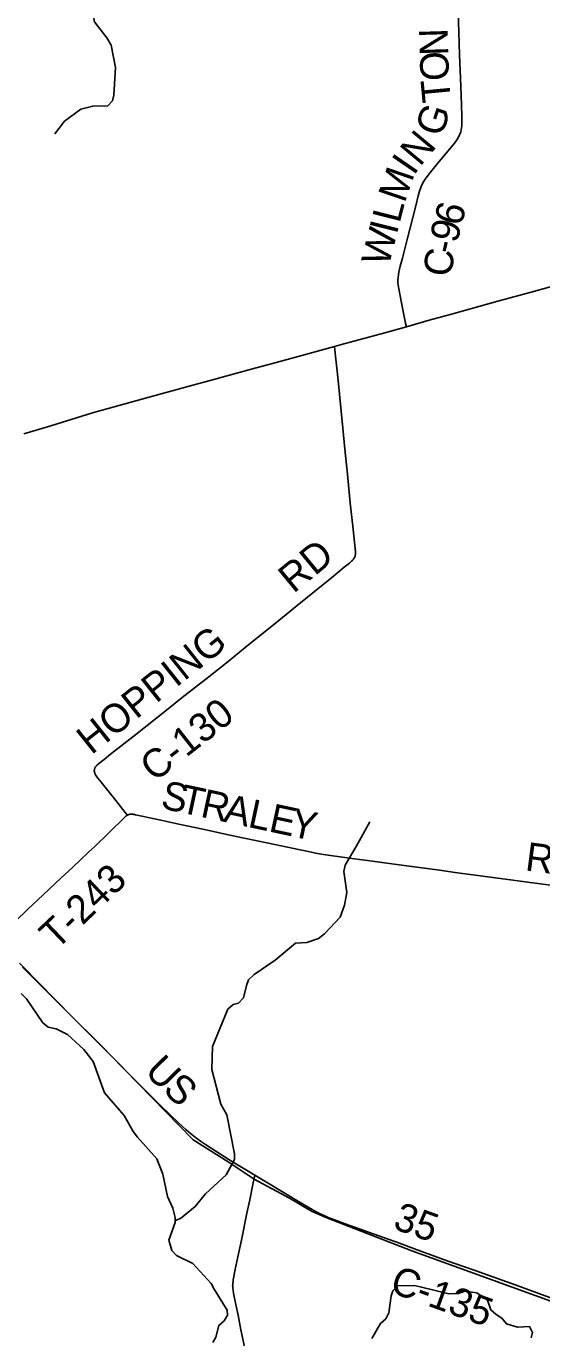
# Model space of a CAD drawing. Extents: x 1410790 to 1770854, y 448063 to 770588.
# Drawn here: x 1595915 to 1601333, y 614895 to 628685 of the extents above; entities that cross this region are included whole.
import ezdxf

# ---------------------------------------------------------------- set-up
doc = ezdxf.new("R2010")
doc.units = 0
for name, color, linetype in [('GM_X_County_Road', 7, 'Continuous'), ('GM_X_County_Road_Text', 7, 'Continuous'), ('GM_X_Minor_River', 7, 'Continuous'), ('GM_X_Township', 7, 'Continuous'), ('GM_X_Township_Road', 7, 'Continuous'), ('GM_X_Township_Road_Text', 7, 'Continuous')]:
    doc.layers.add(name, color=color, linetype=linetype)

msp = doc.modelspace()

# ---------------------------------------------------------------- linework, layer by layer
at = {"layer": 'GM_X_County_Road'}
for points in [[(1599910, 625525), (1599902, 625563), (1599891, 625617), (1599873, 625704), (1599844, 625852), (1599823, 625961), (1599820, 625991), (1599821, 626018), (1599823, 626045), (1599831, 626098), (1599846, 626162), (1599868, 626245), (1599923, 626457), (1599977, 626674), (1600008, 626798), (1600035, 626903), (1600048, 626950), (1600061, 626988), (1600074, 627018), (1600090, 627048), (1600107, 627076), (1600128, 627106), (1600163, 627150), (1600255, 627261), (1600330, 627352), (1600402, 627437), (1600428, 627471), (1600447, 627501), (1600464, 627531), (1600472, 627550), (1600481, 627574), (1600485, 627594), (1600489, 627617), (1600492, 627638), (1600493, 627680), (1600492, 627742), (1600488, 627854), (1600481, 628054), (1600476, 628221), (1600470, 628385), (1600463, 628624), (1600455, 628834)], [(1599910, 625525), (1600151, 625593), (1600385, 625658), (1600872, 625793), (1601220, 625889), (1601473, 625959), (1601924, 626088), (1602169, 626160), (1602518, 626264), (1602713, 626321), (1602983, 626400)], [(1599154, 625318), (1599227, 625339), (1599683, 625462), (1599910, 625525)], [(1595890, 624398), (1596172, 624485), (1596611, 624620), (1597230, 624792), (1597588, 624890), (1597873, 624968), (1598294, 625082), (1598541, 625149), (1598810, 625223), (1599154, 625318)], [(1596978, 620391), (1596956, 620418), (1596855, 620543), (1596771, 620648), (1596688, 620754), (1596664, 620784), (1596650, 620804), (1596644, 620813), (1596640, 620821), (1596637, 620828), (1596634, 620835), (1596632, 620842), (1596631, 620846), (1596630, 620851), (1596630, 620857), (1596630, 620861), (1596631, 620868), (1596632, 620871), (1596633, 620876), (1596635, 620882), (1596637, 620887), (1596639, 620892), (1596644, 620899), (1596648, 620905), (1596652, 620910), (1596657, 620915), (1596666, 620923), (1596675, 620930), (1596732, 620975), (1596801, 621030), (1596940, 621140), (1597066, 621239), (1597389, 621493), (1597555, 621626), (1597833, 621846), (1598036, 622007), (1598217, 622154), (1598569, 622438), (1598763, 622595), (1598944, 622742), (1599122, 622887), (1599256, 622996), (1599311, 623040), (1599334, 623059), (1599340, 623065), (1599345, 623071), (1599353, 623080), (1599358, 623087), (1599363, 623094), (1599366, 623100), (1599369, 623106), (1599371, 623112), (1599372, 623117), (1599373, 623123), (1599374, 623129), (1599375, 623135), (1599375, 623142), (1599375, 623153), (1599374, 623161), (1599374, 623172), (1599373, 623181), (1599372, 623194), (1599358, 623328), (1599347, 623429), (1599321, 623670), (1599291, 623974), (1599264, 624238), (1599242, 624460), (1599188, 624995), (1599167, 625184), (1599158, 625282), (1599154, 625318)], [(1595844, 618833), (1595885, 618792), (1596037, 618638), (1596230, 618441), (1596399, 618271), (1596663, 618006), (1596870, 617796), (1597020, 617644), (1597133, 617530), (1597324, 617340), (1597423, 617244), (1597515, 617156), (1597593, 617085), (1597642, 617042), (1597691, 617003), (1597747, 616962), (1597810, 616920), (1597957, 616827), (1598084, 616746), (1598194, 616679), (1598317, 616606)], [(1598317, 616606), (1598441, 616531), (1598792, 616318), (1598919, 616244), (1598969, 616217), (1598998, 616202), (1599028, 616188), (1599054, 616176), (1599082, 616164), (1599115, 616151), (1599155, 616136), (1599210, 616115), (1599267, 616094), (1599423, 616037), (1599513, 616005), (1599837, 615890), (1599994, 615832), (1600339, 615706), (1600624, 615605), (1601065, 615447), (1601368, 615338), (1601477, 615299)]]:
    msp.add_lwpolyline(points, dxfattribs=at)
at = {"layer": 'GM_X_Minor_River'}
for points in [[(1595833, 630303), (1596183, 630229), (1596386, 630161), (1596545, 630103), (1596720, 629996), (1596806, 629894), (1596849, 629769), (1596846, 629709), (1596769, 629466), (1596692, 629278), (1596587, 629094), (1596600, 628889), (1596633, 628730), (1596761, 628563), (1596806, 628485), (1596852, 628251), (1596837, 627959), (1596822, 627901), (1596773, 627848), (1596613, 627846), (1596490, 627812), (1596316, 627686), (1596214, 627552)], [(1597480, 616129), (1597535, 616150), (1597691, 616274), (1597799, 616409), (1598016, 616608), (1598103, 616769), (1598102, 616829), (1598022, 617239), (1597960, 617351), (1597865, 617717), (1597873, 617958), (1598035, 618352), (1598088, 618399), (1598144, 618415), (1598199, 618470), (1598231, 618598), (1598252, 618660), (1598309, 618715), (1598530, 618864), (1598743, 619045), (1598865, 619053), (1598988, 619094), (1599050, 619143), (1599213, 619319), (1599261, 619444), (1599283, 619576), (1599251, 619799), (1599266, 619865), (1599383, 620060), (1599527, 620321)], [(1597877, 614845), (1597908, 614901), (1597938, 615025), (1597995, 615074), (1598030, 615134), (1598025, 615186), (1597890, 615407), (1597857, 615465), (1597666, 615677), (1597495, 615759), (1597446, 615812), (1597415, 615923), (1597480, 616109), (1597481, 616159), (1597456, 616259), (1597398, 616381), (1597350, 616616), (1597286, 616775), (1597083, 617003), (1597040, 617064), (1596945, 617232), (1596736, 617472), (1596619, 617800), (1596521, 617926), (1596347, 618083), (1596228, 618143), (1596146, 618162), (1596089, 618207), (1595918, 618459), (1595861, 618514)], [(1599546, 614886), (1599638, 615047), (1599695, 615096), (1599724, 615156), (1599749, 615338), (1599768, 615390), (1599819, 615441), (1599993, 615445), (1600055, 615430), (1600356, 615359), (1600458, 615361), (1600525, 615384), (1600650, 615368), (1600761, 615291), (1600798, 615188), (1600855, 615139), (1600915, 615102), (1600962, 615041), (1601079, 615007), (1601204, 615013), (1601237, 614952), (1601220, 614895)]]:
    msp.add_lwpolyline(points, dxfattribs=at)
at = {"layer": 'GM_X_Township'}
for points in [[(1611728, 628724), (1612950, 626572), (1611047, 624933), (1610848, 624758), (1610747, 624671), (1613166, 621642), (1609526, 618696), (1609352, 618555), (1604012, 614231), (1603865, 614302), (1603292, 614598), (1601466, 615265), (1599968, 615809), (1599073, 616157), (1598914, 616228), (1598680, 616364), (1598311, 616563), (1598036, 616746), (1597669, 616975), (1596802, 617864), (1595876, 618792)], [(1595876, 618792), (1596802, 617864), (1597669, 616975), (1598036, 616746), (1598311, 616563), (1598680, 616364), (1598914, 616228), (1599073, 616157), (1599968, 615809), (1601466, 615265), (1603292, 614598)]]:
    msp.add_lwpolyline(points, dxfattribs=at)
at = {"layer": 'GM_X_Township_Road'}
for points in [[(1595591, 619073), (1595594, 619075), (1595620, 619100), (1595675, 619152), (1595790, 619264), (1595933, 619400), (1596032, 619495), (1596278, 619727), (1596403, 619844), (1596570, 620001), (1596635, 620061), (1596777, 620197), (1596959, 620377), (1596965, 620382), (1596971, 620387), (1596975, 620389), (1596978, 620391)], [(1596978, 620391), (1596985, 620394), (1596993, 620397), (1596999, 620398), (1597005, 620399), (1597012, 620400), (1597018, 620400), (1597026, 620400), (1597034, 620399), (1597043, 620398), (1597052, 620397), (1597062, 620395), (1597130, 620381), (1597329, 620339), (1597518, 620297), (1597771, 620242), (1598042, 620184), (1598188, 620153), (1598358, 620118), (1598527, 620083), (1598794, 620025), (1598913, 620001), (1598956, 619992), (1598997, 619985), (1599039, 619978), (1599088, 619970), (1599237, 619948), (1599312, 619938), (1599416, 619924), (1599500, 619913), (1599836, 619868), (1600233, 619814), (1600446, 619785), (1600901, 619723), (1601210, 619683), (1601453, 619650)], [(1598208, 614799), (1598171, 614980), (1598141, 615132), (1598127, 615196), (1598106, 615295), (1598094, 615363), (1598089, 615394), (1598086, 615420), (1598085, 615434), (1598084, 615444), (1598085, 615452), (1598085, 615460), (1598086, 615468), (1598088, 615487), (1598090, 615506), (1598095, 615539), (1598108, 615600), (1598129, 615696), (1598180, 615940), (1598233, 616204), (1598263, 616345), (1598300, 616525), (1598317, 616606)]]:
    msp.add_lwpolyline(points, dxfattribs=at)

# ---------------------------------------------------------------- texts
at = {"layer": 'GM_X_County_Road_Text'}
for s, rotation, p in [('N', 91.6686, (1600351, 628378)), ('O', 91.6723, (1600359, 628114)), ('T', 95.3827, (1600380, 627896)), ('G', 71.5831, (1600281, 627511)), ('N', 50.2387, (1600053, 627202)), ('I', 55.4959, (1599988, 627107)), ('M', 71.1232, (1599892, 626818)), ('L', 75.8733, (1599839, 626606)), ('6', 75.7025, (1600488, 626574)), ('I', 75.8842, (1599809, 626487)), ('9', 75.9385, (1600443, 626395)), ('W', 75.8886, (1599724, 626150)), ('C', 80.8636, (1600377, 626038)), ('-', 76.704, (1600415, 626276)), ('RD', 39.495, (1598723, 622715)), ('HOPPING', 38.5367, (1596599, 621018)), ('C-130', 38.189, (1597263, 620731)), ('U', 314.6162, (1597148, 617686)), ('S', 316.2499, (1597340, 617492)), ('35', 340.253, (1599757, 616047)), ('C-135', 340.0912, (1599723, 615380))]:
    msp.add_text(s, height=300, rotation=rotation, dxfattribs=at).set_placement(p)
at = {"layer": 'GM_X_Township_Road_Text'}
for s, rotation, p in [('S', 347.884, (1597317, 620465)), ('T', 347.8836, (1597515, 620422)), ('R', 347.8849, (1597735, 620375)), ('A', 347.8845, (1597976, 620323)), ('L', 347.8836, (1598234, 620268)), ('E', 347.8798, (1598453, 620221)), ('Y', 348.2069, (1598674, 620173)), ('RD', 352.6311, (1601150, 619810)), ('T-243', 43.6218, (1596231, 618965))]:
    msp.add_text(s, height=300, rotation=rotation, dxfattribs=at).set_placement(p)

doc.saveas('drawing.dxf')
